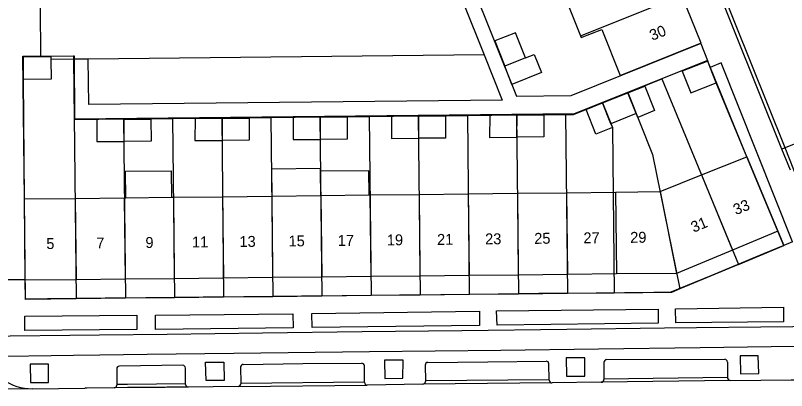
# Model space of a CAD drawing. Extents: x 194485 to 197793, y 468269 to 470822.
# Drawn here: x 194757.7 to 194842.4, y 469433.1 to 469474.2 of the extents above; entities that cross this region are included whole.
import ezdxf

# ---------------------------------------------------------------- set-up
doc = ezdxf.new("R2010")
doc.units = 0
for name, color, linetype in [('BGT grensvlak gebouwinstallatie plus 1', 7, 'Continuous'), ('BGT grensvlak onbegroeid terreindeel', 7, 'Continuous'), ('BGT grensvlak overbruggingsdeel plus 1', 7, 'Continuous'), ('BGT grensvlak pand op maaiveld', 7, 'Continuous'), ('BGT grensvlak pand op maaiveld LR', 7, 'Continuous'), ('BGT grensvlak scheiding', 7, 'Continuous'), ('BGT grensvlak wegdeel', 7, 'Continuous'), ('BGT lijnelement scheiding muur', 7, 'Continuous'), ('BGT tekst huisnummerreeks', 7, 'Continuous'), ('GEM grensvlak WOZ_BRK percelen', 7, 'Continuous')]:
    doc.layers.add(name, color=color, linetype=linetype)

msp = doc.modelspace()

# ---------------------------------------------------------------- linework, layer by layer
at = {"layer": 'BGT grensvlak gebouwinstallatie plus 1'}
for p, q in [((194791.204, 469457.436), (194785.804, 469457.374)), ((194785.804, 469457.374), (194785.838, 469454.415)), ((194791.207, 469457.135), (194791.204, 469457.436)), ((194791.238, 469454.477), (194791.207, 469457.135))]:
    msp.add_line(p, q, dxfattribs=at)
for points in [[(194769.794, 469454.228), (194769.76, 469457.133), (194774.804, 469457.192), (194774.837, 469454.287)], [(194796.557, 469454.539), (194796.526, 469457.197), (194791.207, 469457.135)]]:
    msp.add_lwpolyline(points, dxfattribs=at)
at = {"layer": 'BGT grensvlak onbegroeid terreindeel'}
msp.add_line((194841.481, 469450.549), (194842.131, 469448.999), dxfattribs=at)
for points in [[(194818.211, 469436.656), (194818.256, 469434.635), (194820.261, 469434.668), (194820.252, 469436.673), (194818.211, 469436.656)], [(194837.317, 469436.878), (194837.363, 469434.9), (194839.375, 469434.929), (194839.3, 469436.897), (194837.317, 469436.878)], [(194759.283, 469435.971), (194759.322, 469433.97), (194761.297, 469433.966), (194761.296, 469435.953), (194759.283, 469435.971)], [(194778.577, 469436.179), (194780.586, 469436.199), (194780.617, 469434.19), (194778.624, 469434.178), (194778.577, 469436.179)], [(194798.238, 469436.414), (194798.268, 469434.409), (194800.268, 469434.431), (194800.283, 469436.415), (194798.238, 469436.414)]]:
    msp.add_lwpolyline(points, dxfattribs=at)
at = {"layer": 'BGT grensvlak overbruggingsdeel plus 1'}
for p in [(194847.282, 469461.733), (194842.843, 469457.257)]:
    msp.add_line(p, (194841.914, 469459.568), dxfattribs=at)
at = {"layer": 'BGT grensvlak pand op maaiveld'}
for p, q in [((194817.766, 469477.009), (194819.788, 469472.002)), ((194833.759, 469469.231), (194830.947, 469468.12)), ((194834.042, 469468.516), (194833.759, 469469.231)), ((194834.701, 469466.847), (194834.042, 469468.516)), ((194822.202, 469464.642), (194824.994, 469465.759)), ((194825.902, 469463.487), (194823.123, 469462.339)), ((194833.067, 469456.733), (194838.047, 469458.731)), ((194838.047, 469458.731), (194841.481, 469450.549)), ((194828.527, 469454.911), (194833.067, 469456.733)), ((194785.838, 469454.415), (194791.238, 469454.477)), ((194791.238, 469454.477), (194796.557, 469454.539)), ((194796.557, 469454.539), (194796.637, 469454.54)), ((194796.637, 469454.54), (194802.037, 469454.603)), ((194802.037, 469454.603), (194807.436, 469454.666)), ((194807.436, 469454.666), (194812.836, 469454.729)), ((194812.836, 469454.729), (194818.236, 469454.791)), ((194818.236, 469454.791), (194823.636, 469454.854)), ((194823.636, 469454.854), (194828.527, 469454.911)), ((194758.682, 469454.099), (194764.24, 469454.164)), ((194758.754, 469445.261), (194758.682, 469454.099)), ((194764.24, 469454.164), (194769.64, 469454.226)), ((194769.64, 469454.226), (194769.794, 469454.228)), ((194769.794, 469454.228), (194774.837, 469454.287)), ((194774.837, 469454.287), (194775.039, 469454.289)), ((194775.039, 469454.289), (194780.439, 469454.352)), ((194780.439, 469454.352), (194785.838, 469454.415)), ((194841.481, 469450.549), (194836.487, 469448.48)), ((194836.487, 469448.48), (194830.346, 469445.935)), ((194758.755, 469445.177), (194758.754, 469445.261)), ((194764.334, 469445.236), (194758.755, 469445.177)), ((194769.734, 469445.293), (194764.334, 469445.236)), ((194775.134, 469445.35), (194769.734, 469445.293)), ((194780.534, 469445.408), (194775.134, 469445.35)), ((194785.933, 469445.465), (194780.534, 469445.408)), ((194791.333, 469445.522), (194785.933, 469445.465)), ((194796.733, 469445.579), (194791.333, 469445.522)), ((194802.132, 469445.636), (194796.733, 469445.579)), ((194807.532, 469445.693), (194802.132, 469445.636)), ((194812.932, 469445.751), (194807.532, 469445.693)), ((194818.331, 469445.808), (194812.932, 469445.751)), ((194823.731, 469445.865), (194818.331, 469445.808)), ((194830.346, 469445.935), (194823.731, 469445.865))]:
    msp.add_line(p, q, dxfattribs=at)
for points in [[(194832.976, 469471.184), (194833.029, 469471.205), (194830.915, 469476.459)], [(194813.751, 469469.573), (194812.634, 469472.344), (194810.364, 469471.471), (194811.454, 469468.677)], [(194819.788, 469472.002), (194819.868, 469471.805), (194822.115, 469472.711), (194824.123, 469467.657), (194832.976, 469471.184)], [(194758.578, 469467.198), (194758.547, 469469.721), (194760.477, 469469.736)], [(194760.477, 469469.736), (194761.555, 469469.744), (194761.562, 469469.415)], [(194813.751, 469469.573), (194814.687, 469469.952), (194815.485, 469467.963), (194812.24, 469466.661), (194811.454, 469468.677)], [(194761.562, 469469.415), (194761.608, 469467.243), (194758.578, 469467.198)], [(194830.947, 469468.12), (194831.889, 469465.736), (194834.701, 469466.847)], [(194824.994, 469465.759), (194826.838, 469466.496), (194827.906, 469463.805), (194826.077, 469463.049), (194825.902, 469463.487)], [(194823.123, 469462.339), (194823.284, 469461.937), (194821.465, 469461.229), (194820.398, 469463.921), (194822.202, 469464.642)], [(194780.39, 469462.947), (194777.424, 469462.931), (194777.407, 469460.511), (194780.385, 469460.534)], [(194780.39, 469462.947), (194783.356, 469462.963), (194783.362, 469460.557), (194780.385, 469460.534)], [(194791.168, 469463.066), (194788.208, 469463.031), (194788.195, 469460.619), (194791.173, 469460.643)], [(194791.168, 469463.066), (194794.128, 469463.101), (194794.15, 469460.667), (194791.173, 469460.643)], [(194801.961, 469463.174), (194798.999, 469463.142), (194799.005, 469460.741), (194801.975, 469460.762)], [(194801.961, 469463.174), (194804.923, 469463.206), (194804.944, 469460.782), (194801.975, 469460.762)], [(194812.767, 469463.298), (194809.802, 469463.264), (194809.774, 469460.843), (194812.756, 469460.873)], [(194812.767, 469463.298), (194815.732, 469463.332), (194815.738, 469460.902), (194812.756, 469460.873)], [(194769.587, 469462.841), (194766.622, 469462.828), (194766.616, 469460.399), (194769.599, 469460.415)], [(194769.587, 469462.841), (194772.552, 469462.854), (194772.582, 469460.431), (194769.599, 469460.415)]]:
    msp.add_lwpolyline(points, dxfattribs=at)
at = {"layer": 'BGT grensvlak pand op maaiveld LR'}
for p, q in [((194819.788, 469472.002), (194830.915, 469476.459)), ((194813.751, 469469.573), (194811.454, 469468.677)), ((194825.902, 469463.487), (194824.994, 469465.759)), ((194823.123, 469462.339), (194822.202, 469464.642)), ((194780.39, 469462.947), (194780.385, 469460.534)), ((194791.168, 469463.066), (194791.173, 469460.643)), ((194801.961, 469463.174), (194801.975, 469460.762)), ((194812.767, 469463.298), (194812.756, 469460.873)), ((194769.587, 469462.841), (194769.599, 469460.415)), ((194833.067, 469456.733), (194836.487, 469448.48)), ((194791.238, 469454.477), (194791.333, 469445.522)), ((194796.637, 469454.54), (194796.733, 469445.579)), ((194802.037, 469454.603), (194802.132, 469445.636)), ((194807.436, 469454.666), (194807.532, 469445.693)), ((194812.836, 469454.729), (194812.932, 469445.751)), ((194818.236, 469454.791), (194818.331, 469445.808)), ((194823.636, 469454.854), (194823.731, 469445.865)), ((194828.527, 469454.911), (194830.346, 469445.935)), ((194764.24, 469454.164), (194764.334, 469445.236)), ((194769.64, 469454.226), (194769.734, 469445.293)), ((194775.039, 469454.289), (194775.134, 469445.35)), ((194780.439, 469454.352), (194780.534, 469445.408)), ((194785.838, 469454.415), (194785.933, 469445.465))]:
    msp.add_line(p, q, dxfattribs=at)
at = {"layer": 'BGT grensvlak scheiding'}
for points in [[(194808.402, 469544.028), (194813.167, 469532.11), (194822.891, 469507.949), (194823.111, 469507.354), (194828.346, 469494.356), (194829.297, 469491.931), (194842.241, 469459.762), (194843.193, 469457.323), (194846.06, 469450.233), (194846.279, 469449.635), (194849.21, 469442.337)], [(194841.914, 469459.568), (194828.963, 469491.802), (194828.942, 469491.855)]]:
    msp.add_lwpolyline(points, dxfattribs=at)
at = {"layer": 'BGT grensvlak wegdeel'}
for p, q in [((194806.887, 469475.654), (194809.185, 469469.924)), ((194760.477, 469469.736), (194760.418, 469475.164)), ((194832.976, 469471.184), (194832.987, 469471.155)), ((194832.987, 469471.155), (194833.732, 469469.299)), ((194809.185, 469469.924), (194765.68, 469469.459)), ((194809.185, 469469.924), (194811.182, 469464.945)), ((194764.08, 469469.442), (194761.562, 469469.415)), ((194765.68, 469469.459), (194764.08, 469469.442)), ((194833.732, 469469.299), (194833.759, 469469.231)), ((194843.062, 469449.386), (194842.131, 469448.999)), ((194842.131, 469448.999), (194839.885, 469448.066)), ((194756.563, 469445.25), (194758.754, 469445.261)), ((194793.589, 469443.478), (194789.125, 469443.431)), ((194804.424, 469443.594), (194799.904, 469443.546)), ((194815.196, 469443.709), (194810.729, 469443.662)), ((194824.63, 469443.81), (194821.516, 469443.777)), ((194772.011, 469443.247), (194767.539, 469443.2)), ((194782.79, 469443.363), (194778.317, 469443.315)), ((194772.14, 469437.014), (194766.946, 469436.953)), ((194776.061, 469435.84), (194769.1, 469435.753)), ((194796.039, 469434.023), (194796.025, 469435.777)), ((194802.711, 469435.857), (194802.74, 469434.12)), ((194816.349, 469434.257), (194816.302, 469436.004)), ((194822.351, 469436.162), (194822.351, 469434.339)), ((194822.651, 469436.462), (194835.628, 469436.5)), ((194835.929, 469436.204), (194835.95, 469434.518)), ((194768.804, 469435.451), (194768.818, 469433.722)), ((194776.378, 469433.798), (194776.364, 469435.542)), ((194782.427, 469435.643), (194782.441, 469433.864)), ((194816.349, 469434.257), (194802.74, 469434.12)), ((194802.74, 469434.12), (194802.741, 469434.072)), ((194816.35, 469434.202), (194816.349, 469434.257)), ((194836.254, 469434.172), (194822.055, 469433.985)), ((194835.95, 469434.518), (194822.351, 469434.339)), ((194822.351, 469434.339), (194822.351, 469434.288)), ((194835.95, 469434.518), (194835.951, 469434.468)), ((194759.51, 469433.266), (194765.298, 469433.319)), ((194768.818, 469433.722), (194768.818, 469433.67)), ((194776.378, 469433.749), (194776.378, 469433.798)), ((194782.144, 469433.51), (194776.678, 469433.451)), ((194782.144, 469433.51), (194796.339, 469433.677)), ((194782.441, 469433.864), (194796.039, 469434.023)), ((194782.441, 469433.864), (194782.441, 469433.812)), ((194796.039, 469433.975), (194796.039, 469434.023)), ((194802.446, 469433.767), (194796.339, 469433.677)), ((194816.653, 469433.91), (194802.446, 469433.767)), ((194822.055, 469433.985), (194816.653, 469433.91))]:
    msp.add_line(p, q, dxfattribs=at)
for points in [[(194785.176, 469534.079), (194812.726, 469465.392), (194812.726, 469465.362)], [(194832.987, 469471.155), (194818.703, 469465.426), (194812.726, 469465.362)], [(194833.732, 469469.299), (194819.099, 469463.43), (194764.15, 469462.842), (194764.08, 469469.442)], [(194811.182, 469464.945), (194765.733, 469464.459), (194765.68, 469469.459)], [(194843.062, 469449.386), (194835.229, 469469.047), (194834.042, 469468.516)], [(194761.209, 469443.132), (194758.772, 469443.106), (194758.755, 469445.177)], [(194834.088, 469445.675), (194829.7, 469443.865), (194827.853, 469443.845)], [(194790.27, 469439.992), (194790.259, 469441.525), (194808.663, 469441.779), (194808.667, 469440.202), (194790.27, 469439.992)], [(194810.606, 469440.244), (194810.549, 469441.808), (194828.298, 469442), (194828.324, 469440.457), (194810.606, 469440.244)], [(194830.246, 469440.491), (194830.223, 469442.035), (194842.095, 469442.219), (194842.096, 469440.624), (194830.246, 469440.491)], [(194758.717, 469439.662), (194758.707, 469441.219), (194771.001, 469441.336), (194771.023, 469439.766), (194758.717, 469439.662)], [(194773.078, 469439.785), (194773.072, 469441.331), (194788.169, 469441.497), (194788.196, 469439.968), (194773.078, 469439.785)], [(194851.156, 469440.189), (194843.121, 469440.077), (194829.018, 469439.911), (194818.274, 469439.778), (194806.722, 469439.642), (194795.797, 469439.51), (194784.846, 469439.364), (194774.365, 469439.237), (194766.926, 469439.156), (194753.815, 469439.019)], [(194846.988, 469437.915), (194843.328, 469437.891), (194832.923, 469437.749), (194821.76, 469437.603), (194811.008, 469437.475), (194796.59, 469437.306), (194781.694, 469437.126), (194772.14, 469437.014)], [(194766.946, 469436.953), (194764.063, 469436.919), (194754.185, 469436.789)], [(194782.723, 469435.945), (194789.248, 469436.023), (194795.722, 469436.075)], [(194803.008, 469436.162), (194809.609, 469436.229), (194815.999, 469436.296)], [(194836.254, 469434.172), (194842.925, 469434.238), (194843.912, 469434.256), (194846.727, 469434.288)], [(194759.51, 469433.266), (194750.752, 469433.177), (194745.251, 469433.091), (194742.367, 469433.071)], [(194768.522, 469433.368), (194765.509, 469433.324), (194765.298, 469433.319)], [(194774.114, 469433.423), (194773.502, 469433.418), (194769.986, 469433.389), (194768.522, 469433.368)], [(194776.378, 469433.798), (194769.982, 469433.739), (194768.818, 469433.722)], [(194776.678, 469433.451), (194774.331, 469433.425), (194774.14, 469433.423), (194774.114, 469433.423)]]:
    msp.add_lwpolyline(points, dxfattribs=at)
for centre, radius, start, end in [((194759.596, 469439.181), 5.916, 203.85137, 269.17168), ((194776.064, 469435.54), 0.3, 0.46594, 90.48738), ((194782.727, 469435.645), 0.3, 90.85389, 180.29582), ((194795.725, 469435.775), 0.3, 0.46594, 90.48738), ((194803.011, 469435.862), 0.3, 90.65535, 180.86737), ((194816.002, 469435.995), 0.301, 1.62702, 90.49124), ((194822.65, 469436.163), 0.299, 89.75988, 180.24012), ((194835.63, 469436.201), 0.299, 0.52799, 90.43171), ((194769.104, 469435.453), 0.3, 90.83529, 180.31442), ((194816.65, 469434.211), 0.301, 181.62702, 270.49124), ((194822.051, 469434.285), 0.3, 270.83627, 0.5028), ((194836.253, 469434.474), 0.302, 181.16938, 270.1697), ((194768.517, 469433.668), 0.301, 270.86015, 0.28956), ((194776.675, 469433.748), 0.297, 179.81666, 270.56658), ((194782.139, 469433.812), 0.302, 270.9735, 359.983), ((194796.338, 469433.976), 0.299, 180.1429, 270.24035), ((194802.441, 469434.067), 0.3, 271.02172, 0.88797)]:
    msp.add_arc(centre, radius, start, end, dxfattribs=at)
at = {"layer": 'BGT lijnelement scheiding muur'}
for p, q in [((194758.682, 469454.099), (194758.578, 469467.198)), ((194838.047, 469458.731), (194834.701, 469466.847)), ((194839.885, 469448.066), (194834.088, 469445.675)), ((194789.125, 469443.431), (194782.79, 469443.363)), ((194799.904, 469443.546), (194793.589, 469443.478)), ((194810.729, 469443.662), (194804.424, 469443.594)), ((194821.516, 469443.777), (194815.196, 469443.709)), ((194827.853, 469443.845), (194824.63, 469443.81)), ((194767.539, 469443.2), (194761.209, 469443.132)), ((194778.317, 469443.315), (194772.011, 469443.247))]:
    msp.add_line(p, q, dxfattribs=at)
at = {"layer": 'GEM grensvlak WOZ_BRK percelen'}
for p, q in [((194764.075, 469469.826), (194764.356, 469443.137)), ((194824.985, 469465.781), (194828.7, 469467.272)), ((194828.7, 469467.272), (194837.132, 469446.922)), ((194822.194, 469464.661), (194824.985, 469465.781)), ((194824.985, 469465.781), (194827.702, 469458.984)), ((194822.194, 469464.661), (194823.284, 469461.937)), ((194769.549, 469462.89), (194774.947, 469462.944)), ((194774.947, 469462.944), (194780.347, 469462.998)), ((194774.947, 469462.944), (194775.156, 469443.254)), ((194780.347, 469462.998), (194785.746, 469463.052)), ((194780.347, 469462.998), (194780.556, 469443.312)), ((194785.746, 469463.052), (194791.146, 469463.106)), ((194785.746, 469463.052), (194785.955, 469443.371)), ((194791.146, 469463.106), (194796.545, 469463.159)), ((194791.146, 469463.106), (194791.355, 469443.429)), ((194796.545, 469463.159), (194801.946, 469463.213)), ((194796.545, 469463.159), (194796.755, 469443.488)), ((194801.946, 469463.213), (194807.344, 469463.267)), ((194801.946, 469463.213), (194802.154, 469443.546)), ((194807.344, 469463.267), (194812.744, 469463.321)), ((194807.344, 469463.267), (194807.554, 469443.605)), ((194812.744, 469463.321), (194818.145, 469463.375)), ((194812.744, 469463.321), (194812.954, 469443.664)), ((194818.145, 469463.375), (194818.353, 469443.722)), ((194769.549, 469462.89), (194769.756, 469443.195)), ((194823.284, 469461.937), (194823.476, 469443.778)), ((194827.702, 469458.984), (194830.691, 469444.23)), ((194837.132, 469446.922), (194830.691, 469444.23)), ((194791.355, 469443.429), (194785.955, 469443.371)), ((194796.755, 469443.488), (194791.355, 469443.429)), ((194802.154, 469443.546), (194796.755, 469443.488)), ((194807.554, 469443.605), (194802.154, 469443.546)), ((194812.954, 469443.664), (194807.554, 469443.605)), ((194818.353, 469443.722), (194812.954, 469443.664)), ((194823.476, 469443.778), (194818.353, 469443.722)), ((194769.756, 469443.195), (194764.356, 469443.137)), ((194775.156, 469443.254), (194769.756, 469443.195)), ((194780.556, 469443.312), (194775.156, 469443.254)), ((194785.955, 469443.371), (194780.556, 469443.312))]:
    msp.add_line(p, q, dxfattribs=at)
for points in [[(194764.356, 469443.137), (194758.772, 469443.076), (194758.682, 469454.099), (194758.476, 469469.774), (194764.075, 469469.826)], [(194764.075, 469469.826), (194764.14, 469469.827), (194764.182, 469462.836), (194769.549, 469462.89)], [(194837.132, 469446.922), (194842.127, 469449.01), (194838.047, 469458.731), (194833.734, 469469.292), (194828.7, 469467.272)], [(194818.145, 469463.375), (194819.011, 469463.384), (194822.194, 469464.661)], [(194830.691, 469444.23), (194829.772, 469443.846), (194823.476, 469443.778)]]:
    msp.add_lwpolyline(points, dxfattribs=at)

# ---------------------------------------------------------------- texts
at = {"layer": 'BGT tekst huisnummerreeks'}
for s, rotation, p in [('30', 21.9, (194827.657, 469471.45)), ('33', 22.5, (194836.857, 469452.314)), ('31', 22.5, (194832.207, 469450.387)), ('19', 0.6, (194798.501, 469448.998)), ('21', 0.6, (194804.018, 469449.056)), ('23', 0.6, (194809.301, 469449.113)), ('25', 0.6, (194814.697, 469449.17)), ('27', 0.6, (194820.101, 469449.227)), ('29', 0.6, (194825.245, 469449.282)), ('5', 0.6, (194761.076, 469448.602)), ('7', 0.6, (194766.57, 469448.66)), ('9', 0.6, (194771.969, 469448.717)), ('11', 0.6, (194777.082, 469448.772)), ('13', 0.6, (194782.303, 469448.827)), ('15', 0.6, (194787.699, 469448.884)), ('17', 0.6, (194793.103, 469448.941))]:
    msp.add_text(s, height=1.2, rotation=rotation, dxfattribs=at).set_placement(p)

doc.saveas('drawing.dxf')
